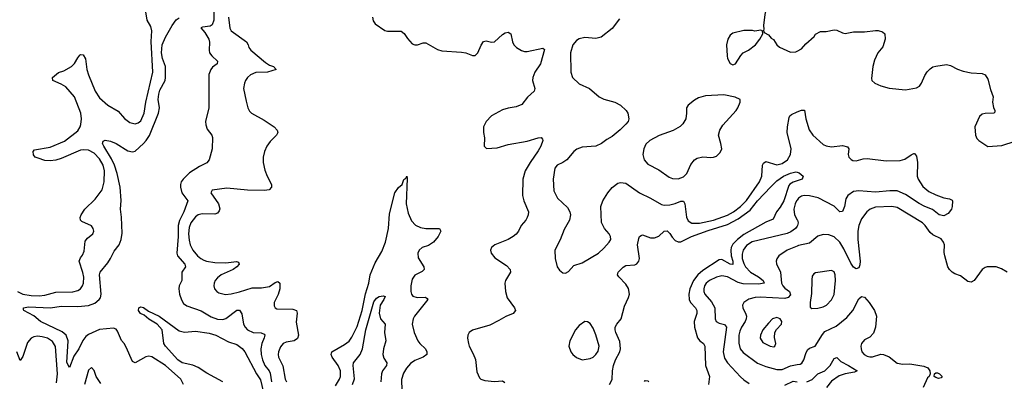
# Model space of a CAD drawing. Header units: inches. Extents: x 1550315 to 1685896, y 510706 to 640504.
# Tile 260 of 452: x 1604327 to 1611511, y 594074 to 596712. Entities that reach past the tile are written whole.
import ezdxf

# ---------------------------------------------------------------- set-up
doc = ezdxf.new("R2010")
doc.units = ezdxf.units.IN
doc.header["$MEASUREMENT"] = 0
doc.layers.add('B6509', color=7, linetype='Continuous')
doc.layers.add('B6519', color=7, linetype='Continuous')

msp = doc.modelspace()

# ---------------------------------------------------------------- linework, layer by layer
at = {"layer": 'B6509', "color": 5}
for points, elevation in [([(1610000, 596782.4), (1609925.6, 596805.6), (1609890, 596838), (1609830, 596866), (1609827.3, 596887.3), (1609818, 596910), (1609818, 596930), (1609810, 596946), (1609790, 596946), (1609772, 596890), (1609778, 596810), (1609762.8, 596750), (1609754.8, 596670), (1609756.9, 596643.1), (1609752.7, 596632.7), (1609758, 596618), (1609790, 596602), (1609810, 596578), (1609826.8, 596566.8), (1609851.3, 596530), (1609870, 596511.3), (1609950, 596476), (1609990, 596478.8), (1610000, 596483.8)], 660), ([(1604310, 594730.1), (1604350, 594709.6), (1604410, 594700.1), (1604470, 594697.9), (1604510, 594702.6), (1604590, 594724.8), (1604713.9, 594726.1), (1604750, 594736.2), (1604769.9, 594750.1), (1604784.2, 594770), (1604792.2, 594790), (1604794.5, 594834.5), (1604788.3, 594868.3), (1604761.6, 594950), (1604770, 594976), (1604784.8, 594995.2), (1604796.6, 595023.4), (1604804.5, 595095.5), (1604821.4, 595118.6), (1604861.6, 595150), (1604868, 595170), (1604863.5, 595190), (1604850, 595209.6), (1604780.4, 595240.4), (1604769.6, 595250), (1604768, 595270), (1604774.3, 595290), (1604801, 595330), (1604877.3, 595402.7), (1604927.9, 595472.1), (1604943.2, 595530), (1604944.7, 595610), (1604936.1, 595650), (1604910, 595697.7), (1604870, 595739.3), (1604830, 595761.4), (1604790, 595764.2), (1604770, 595759.9), (1604630, 595698.9), (1604590, 595687.4), (1604550, 595682.1), (1604510, 595686.2), (1604461.5, 595701.5), (1604440.7, 595710), (1604426.5, 595726.5), (1604425.1, 595750), (1604435.8, 595764.2), (1604550, 595781.7), (1604653.5, 595826.5), (1604750, 595902.7), (1604767.7, 595930), (1604772.7, 595947.3), (1604778.2, 595990), (1604773.9, 596030), (1604726.7, 596150), (1604662.2, 596222.2), (1604630, 596242.3), (1604567.8, 596270), (1604565.2, 596290), (1604610, 596326), (1604650, 596338.7), (1604703.6, 596370), (1604727.1, 596392.9), (1604750, 596434.9), (1604766.1, 596453.9), (1604770, 596457.6), (1604790, 596457.1), (1604806.3, 596426.3), (1604817.4, 596350), (1604828.5, 596310), (1604877.5, 596190), (1604910, 596142.3), (1604970, 596088.5), (1605044.7, 596044.7), (1605090.8, 595990.8), (1605130, 595961.8), (1605170, 595953.8), (1605190, 595959), (1605210, 595973.4), (1605234.7, 596030), (1605247.6, 596110), (1605297.1, 596330), (1605286.4, 596553.6), (1605289.8, 596630), (1605282.4, 596662.4), (1605255.8, 596710), (1605236.8, 596830)], 580), ([(1605744.1, 596810), (1605743, 596710), (1605730, 596674.3), (1605715.7, 596664.3), (1605661.1, 596658.9), (1605647.8, 596652.2), (1605678.3, 596618.3), (1605706.3, 596570), (1605711.1, 596548.9), (1605708.1, 596490), (1605712.7, 596470), (1605728.7, 596448.7), (1605770.4, 596410), (1605768, 596390), (1605733.9, 596366.1), (1605720.4, 596350), (1605707.7, 596312.3), (1605706.3, 596070), (1605683.2, 595970), (1605684.2, 595944.2), (1605693.6, 595913.6), (1605727.6, 595870), (1605733, 595853), (1605730.1, 595770), (1605710.1, 595689.9), (1605692.8, 595667.2), (1605639.2, 595640.8), (1605565, 595595), (1605519.3, 595550), (1605506.1, 595530), (1605500.1, 595510), (1605499.8, 595490), (1605510.8, 595450), (1605554, 595390), (1605524.7, 595310), (1605493.7, 595246.3), (1605483.6, 595210), (1605484.2, 595130), (1605473.2, 595010), (1605478.9, 594990), (1605531.1, 594930), (1605536.9, 594910), (1605510.3, 594870), (1605510.3, 594810), (1605490.4, 594770), (1605487, 594750), (1605492.2, 594710), (1605507.7, 594667.7), (1605522.7, 594642.7), (1605545.5, 594625.5), (1605650, 594587.7), (1605724.8, 594544.8), (1605770, 594528.3), (1605810, 594525.6), (1605830, 594531.7), (1605910, 594593.1), (1605930, 594594.4), (1605947, 594567), (1605960.5, 594490), (1605971.1, 594470), (1605990, 594450.2), (1606030, 594430.9), (1606088.8, 594428.8), (1606110, 594418.9), (1606115, 594410), (1606111, 594391), (1606092.6, 594350), (1606085.2, 594310), (1606087.8, 594270), (1606098.7, 594230), (1606116.1, 594190), (1606147.6, 594150), (1606154.5, 594134.5), (1606163.9, 594070)], 560), ([(1605521.8, 594050), (1605501.8, 594090), (1605390, 594189.9), (1605290, 594252.2), (1605270, 594256.5), (1605247.5, 594252.5), (1605170, 594209.7), (1605150, 594218), (1605103.7, 594323.7), (1605090, 594349.3), (1605070, 594372), (1605040.4, 594440.4), (1605030, 594454.2), (1605010, 594462.3), (1604910, 594451.8), (1604830, 594414.6), (1604810, 594400.2), (1604788.1, 594371.9), (1604758.6, 594310), (1604722.8, 594257.2), (1604690, 594174.5), (1604671, 594211), (1604680.4, 594370), (1604666.2, 594410), (1604635.6, 594435.6), (1604478.9, 594510), (1604430.8, 594550.8), (1604356, 594590), (1604355.5, 594595.5), (1604355.1, 594610), (1604390, 594616.6), (1604550.5, 594609.5), (1604630, 594623), (1604750, 594621), (1604830, 594627.2), (1604875.7, 594644.3), (1604907.8, 594670), (1604915.9, 594684.1), (1604920.2, 594710), (1604909.4, 594850), (1604913.1, 594870), (1604970, 594939), (1604990.4, 594970), (1605015.7, 595024.3), (1605051.6, 595070), (1605068, 595110), (1605073.9, 595153.9), (1605070.7, 595270.7), (1605062.9, 595330), (1605066.6, 595393.4), (1605059.9, 595490), (1605037.8, 595590), (1605018.1, 595650), (1604996.5, 595696.5), (1604940.7, 595790), (1604931.6, 595810), (1604934.8, 595825.2), (1604950, 595832.4), (1604990, 595827.4), (1605030, 595808.9), (1605116.7, 595756.7), (1605150, 595747.9), (1605170, 595754.2), (1605230, 595810.1), (1605250, 595830.8), (1605272.9, 595867.1), (1605339.7, 596030), (1605347.2, 596070), (1605336.4, 596130), (1605340.8, 596170), (1605350, 596199.1), (1605387.3, 596270), (1605391.8, 596290), (1605390.4, 596370), (1605367.8, 596430), (1605361.9, 596470), (1605366.8, 596530), (1605390, 596584.7), (1605439.4, 596670), (1605468.6, 596711.4), (1605490, 596724.9)], 560), ([(1605850.6, 596730.6), (1605859.8, 596650), (1605870.2, 596630), (1605982, 596550), (1605993.7, 596530), (1605998.7, 596510), (1606013.1, 596490), (1606120.8, 596400.8), (1606150, 596381.6), (1606179.1, 596370), (1606197.3, 596350), (1606134.8, 596330), (1606050, 596327.4), (1606009.6, 596310.4), (1605988.3, 596291.7), (1605974.4, 596270), (1605966.2, 596250), (1605960.7, 596210), (1605978, 596118), (1605991.8, 596070), (1606004.7, 596044.7), (1606019.3, 596030), (1606110, 595978.4), (1606183.1, 595930), (1606206.3, 595906.3), (1606210.3, 595890), (1606201.1, 595870), (1606155.4, 595824.6), (1606130.1, 595789.9), (1606112.3, 595750), (1606102.8, 595710), (1606102.8, 595670), (1606115.3, 595615.3), (1606132, 595572), (1606164.2, 595510), (1606164.9, 595490), (1606147.7, 595472.3), (1606113.5, 595466.5), (1605990, 595467.9), (1605837.3, 595482.7), (1605730.6, 595469.4), (1605722, 595450), (1605776.9, 595370), (1605787.3, 595332.7), (1605783.2, 595316.8), (1605770, 595300.5), (1605750, 595293.7), (1605657, 595297), (1605630, 595289), (1605610, 595275.2), (1605576.2, 595230), (1605563.3, 595196.7), (1605558.1, 595150), (1605563.1, 595103.1), (1605570.9, 595070), (1605590.2, 595030), (1605624.5, 594990), (1605647.5, 594970), (1605670, 594959), (1605690.4, 594950), (1605750, 594940.1), (1605830, 594939.8), (1605907.6, 594947.6), (1605922.5, 594942.5), (1605927, 594930), (1605910, 594909.8), (1605883.7, 594890), (1605796.5, 594850), (1605768.9, 594830), (1605752.9, 594810), (1605744.9, 594790), (1605743.1, 594770), (1605748.8, 594750), (1605764.9, 594730), (1605780.8, 594720.8), (1605828.2, 594708.2), (1605870, 594711.9), (1605930, 594725.9), (1606023.7, 594756.3), (1606090, 594755.8), (1606150, 594765.4), (1606190, 594794.3), (1606210, 594802), (1606224.4, 594790), (1606223.9, 594750), (1606211.7, 594708.3), (1606184.6, 594650), (1606183.7, 594623.7), (1606190.4, 594610.4), (1606203.8, 594603.8), (1606319.8, 594599.8), (1606346.4, 594590), (1606350.2, 594570.2), (1606344.6, 594504.6), (1606360.2, 594410), (1606352.9, 594387.1), (1606330.2, 594369.8), (1606270, 594360.5), (1606248.5, 594350), (1606230, 594326.6), (1606214.3, 594290), (1606211.6, 594270), (1606216.1, 594250), (1606246.6, 594186.6), (1606263.7, 594090), (1606273.8, 594070)], 580), ([(1606900.2, 596730), (1606905.3, 596705.3), (1606921.2, 596681.2), (1606990, 596632.4), (1607010, 596628.2), (1607110, 596628.4), (1607131.5, 596611.5), (1607155.6, 596575.6), (1607190, 596537.1), (1607210, 596528.5), (1607230, 596528.8), (1607270, 596544.4), (1607290, 596543.8), (1607376.2, 596496.2), (1607405.9, 596485.9), (1607550, 596475.3), (1607582, 596470), (1607630, 596451), (1607650, 596451), (1607670, 596471), (1607692.7, 596527.3), (1607710, 596553.4), (1607730, 596559.3), (1607770, 596548.2), (1607790, 596550.4), (1607850, 596605.2), (1607870, 596617.3), (1607890, 596622.6), (1607910.2, 596610.2), (1607923.6, 596550), (1607933.1, 596530), (1607952.2, 596510), (1607987.1, 596487.1), (1608010, 596480.7), (1608030, 596481.5), (1608144.9, 596504.9), (1608156.2, 596496.2), (1608126.2, 596390), (1608085.6, 596330), (1608071.3, 596290), (1608069.1, 596269.1), (1608084.4, 596210), (1608080.7, 596190), (1608032.7, 596147.3), (1607990, 596094), (1607950, 596077.6), (1607890, 596066.9), (1607850, 596054.5), (1607770.4, 596010), (1607730, 595969.6), (1607710.3, 595930), (1607710.3, 595890.3), (1607718.4, 595850), (1607714.8, 595790), (1607733.7, 595773.7), (1607810, 595777.6), (1607890, 595800.8), (1608030, 595825.8), (1608110.4, 595850.4), (1608132.5, 595852.5), (1608141.4, 595841.4), (1608143.1, 595830), (1608129.2, 595790), (1608110, 595756.4), (1608050.2, 595670), (1608015.2, 595610), (1607996.9, 595550), (1607994.7, 595430), (1608004.9, 595390), (1608038, 595310), (1608037.4, 595290), (1608030.3, 595270), (1608019.5, 595250), (1607986.4, 595210), (1607967.2, 595170), (1607950, 595148.2), (1607928.5, 595130), (1607890, 595109.8), (1607793, 595070), (1607770.4, 595050), (1607761.6, 595030), (1607766, 595010), (1607794.1, 594974.1), (1607878, 594918), (1607905.7, 594890), (1607908.8, 594870), (1607872, 594810), (1607867, 594790), (1607870.3, 594730.3), (1607883, 594683), (1607937, 594610), (1607945.5, 594590), (1607926.8, 594570), (1607872.6, 594547.4), (1607823.2, 594516.8), (1607756.3, 594483.7), (1607630, 594447.4), (1607606.5, 594430), (1607597.3, 594410), (1607594.7, 594390), (1607600.7, 594350), (1607606.2, 594330), (1607635.6, 594275.6), (1607652.5, 594232.5), (1607663.1, 594143.1), (1607680.7, 594100.7), (1607690.2, 594090.2), (1607720.4, 594080.4), (1607790, 594072.9), (1607850, 594077), (1607865.8, 594065.8)], 620), ([(1608702, 596718), (1608650, 596647.3), (1608570, 596584.5), (1608530, 596574.5), (1608450, 596583.5), (1608410, 596572.3), (1608390, 596560.4), (1608363.6, 596530), (1608345.5, 596470), (1608347, 596330), (1608359.1, 596290), (1608410, 596245.3), (1608484.9, 596210), (1608554, 596150), (1608590, 596133.7), (1608670, 596110.4), (1608710, 596088), (1608752.4, 596050), (1608763, 596030), (1608770.5, 595990), (1608765.5, 595970), (1608750.5, 595950), (1608708.2, 595910), (1608650, 595860.7), (1608610, 595838.4), (1608572, 595808), (1608530, 595789.7), (1608430, 595782), (1608391.2, 595768.8), (1608369.3, 595750.7), (1608319.5, 595690), (1608290, 595669.7), (1608247.3, 595650), (1608230.3, 595629.7), (1608219, 595550), (1608224.1, 595464.1), (1608251.8, 595410), (1608322.9, 595342.9), (1608341.7, 595310), (1608345.2, 595290), (1608337.3, 595250), (1608298.8, 595181.2), (1608270, 595106.6), (1608230.4, 595030), (1608232.7, 594970), (1608248, 594910), (1608265.1, 594885.1), (1608290, 594866.8), (1608310, 594862.8), (1608330, 594876.3), (1608370, 594918.4), (1608430, 594938.5), (1608550, 595009.2), (1608590, 595044.4), (1608628.3, 595090), (1608638.9, 595110), (1608638, 595130), (1608627.6, 595150), (1608593, 595190), (1608572.1, 595232.1), (1608566, 595350), (1608581.5, 595390), (1608618, 595450), (1608650.6, 595489.4), (1608690, 595518.9), (1608710, 595524.9), (1608750, 595519.5), (1608850, 595449), (1608930, 595410.2), (1609010, 595364.4), (1609030, 595359.7), (1609070, 595361.8), (1609110, 595371.7), (1609150, 595389.2), (1609170, 595388.5), (1609178.9, 595370), (1609191, 595271), (1609205, 595245), (1609230, 595227.8), (1609287.2, 595227.2), (1609389.7, 595250), (1609490, 595286.4), (1609533.9, 595310), (1609586.9, 595350), (1609630, 595393.8), (1609725.2, 595530), (1609742.8, 595570), (1609746.8, 595650), (1609753.5, 595666.5), (1609770, 595677.7), (1609850, 595652.6), (1609890, 595662.7), (1609930, 595690.3), (1609949.8, 595730), (1609954.7, 595770), (1609927, 595890), (1609928.6, 595930), (1609941, 595999), (1609945.2, 596010), (1609959.3, 596020.7), (1610000, 596039.4)], 640), ([(1606630, 594040.2), (1606659.8, 594090), (1606667.2, 594110), (1606667.3, 594150), (1606651.3, 594190), (1606607, 594250), (1606599.3, 594270), (1606604.8, 594290), (1606697.8, 594342.2), (1606730, 594368.1), (1606750, 594395.8), (1606790, 594473.4), (1606826.4, 594590), (1606848.7, 594711.3), (1606875.2, 594790), (1606883.8, 594850), (1606920.3, 594939.7), (1606970, 595020.8), (1606995, 595090), (1607017.7, 595190), (1607024.3, 595295.7), (1607063.4, 595450), (1607090, 595488.1), (1607116.3, 595510), (1607130, 595546), (1607144.5, 595555.5), (1607150.4, 595570.4), (1607153.1, 595553.1), (1607146.4, 595370), (1607161.4, 595301.4), (1607186.1, 595246.1), (1607214.5, 595214.5), (1607250, 595197.1), (1607290, 595190.1), (1607389, 595189), (1607399.7, 595170), (1607380.5, 595130), (1607345.1, 595090), (1607310, 595063.9), (1607262.6, 595050), (1607240.6, 595030), (1607231, 595010), (1607233.9, 594973.9), (1607275.2, 594910), (1607278, 594890), (1607263.7, 594876.3), (1607210, 594849.7), (1607190, 594819.5), (1607179.7, 594770), (1607179.6, 594730), (1607184.9, 594710), (1607195.6, 594695.6), (1607225.9, 594685.9), (1607287.5, 594687.5), (1607299.6, 594679.6), (1607303.7, 594670), (1607208.4, 594550), (1607198.2, 594530), (1607190.2, 594490), (1607205.5, 594430), (1607232.7, 594370), (1607245.3, 594350), (1607287.4, 594310), (1607298.5, 594290), (1607298, 594270), (1607270.5, 594250), (1607210, 594226.6), (1607177, 594203), (1607150, 594169.8), (1607127.5, 594132.5), (1607112.9, 594087.1), (1607116.3, 593930)], 580), ([(1608630, 594050.4), (1608650, 594087.3), (1608652, 594150), (1608660.5, 594190), (1608674.7, 594230), (1608705.7, 594290), (1608710.5, 594310), (1608705.7, 594365.7), (1608676.5, 594430), (1608670.8, 594450), (1608672.3, 594470), (1608683.1, 594490), (1608716.4, 594530), (1608738.5, 594621.5), (1608770, 594686), (1608775.4, 594710), (1608770, 594751.1), (1608750, 594784), (1608697.6, 594837.6), (1608689.7, 594850), (1608693.7, 594870), (1608730, 594907.6), (1608750, 594918.3), (1608814.9, 594925.1), (1608830, 594930.4), (1608844.7, 594950), (1608849.7, 594970), (1608835, 595070), (1608844.1, 595115.9), (1608850, 595130.5), (1608860.9, 595139.1), (1608870, 595143.7), (1608930, 595120.9), (1608958.9, 595121.1), (1608990, 595133.4), (1609030, 595169.1), (1609050, 595172.3), (1609070, 595153.4), (1609086.4, 595126.4), (1609110, 595101.4), (1609130, 595090.7), (1609150, 595090.7), (1609229.4, 595130.6), (1609350, 595174.8), (1609490, 595219.1), (1609570, 595259.2), (1609657.6, 595322.4), (1609710.9, 595390), (1609806.4, 595493.6), (1609850, 595537.9), (1609900.3, 595570), (1609950, 595592.5), (1609990, 595602.6), (1610000, 595599.1)], 620), ([(1610000, 595537.8), (1609970, 595527.4), (1609946.8, 595513.2), (1609938, 595502), (1609902.2, 595390), (1609875.9, 595344.1), (1609849, 595310), (1609823.9, 595256.1), (1609770, 595234.9), (1609610, 595144.7), (1609563.4, 595110), (1609530, 595074.9), (1609517.9, 595050), (1609514.4, 595030), (1609518.6, 594990), (1609530.1, 594949.9), (1609530, 594927.6), (1609510, 594928.8), (1609450, 594962.6), (1609430, 594961), (1609310, 594881.9), (1609273.8, 594850), (1609244.2, 594810), (1609217.3, 594750), (1609208.3, 594710), (1609212.2, 594672.2), (1609221.4, 594650), (1609256.6, 594610), (1609268, 594590), (1609268, 594570), (1609248, 594510), (1609250.9, 594470), (1609272.2, 594392.2), (1609289.5, 594369.5), (1609315.6, 594350), (1609325.2, 594330), (1609330.2, 594190), (1609359.3, 594110), (1609352.2, 594050)], 620), ([(1610000, 595396.5), (1609995.1, 595390), (1609984.8, 595370), (1609974.1, 595330), (1609979.8, 595290), (1610000, 595252.7)], 640), ([(1610000, 595206.3), (1609987.1, 595190), (1609954.2, 595165.8), (1609926.8, 595153.2), (1609670, 595091.1), (1609630, 595064.6), (1609604.8, 595030), (1609597.8, 595002.2), (1609598.9, 594970), (1609610, 594932.7), (1609622.2, 594910), (1609659.8, 594870), (1609717, 594837), (1609751.3, 594810), (1609759.1, 594790), (1609716.1, 594783.9), (1609605.1, 594785.1), (1609570, 594795.2), (1609490, 594837.6), (1609450, 594843.4), (1609410, 594834.3), (1609359.7, 594810), (1609336.6, 594790), (1609323.9, 594770), (1609318.3, 594750), (1609319, 594730), (1609326.7, 594710), (1609374.1, 594654.1), (1609398.9, 594610), (1609401.6, 594530), (1609409.1, 594510), (1609430, 594497.8), (1609469.4, 594489.4), (1609483, 594470), (1609459.8, 594290), (1609470, 594242), (1609490.1, 594210.1), (1609585.9, 594105.9), (1609610, 594084), (1609650, 594058)], 640), ([(1610000, 595061.1), (1609925.3, 595030), (1609865.7, 594990), (1609851.3, 594968.7), (1609846.3, 594950), (1609847.6, 594932.4), (1609877.7, 594870), (1609884.7, 594790), (1609894, 594770), (1609910, 594752.7), (1609943.2, 594730), (1609950, 594706), (1609934.7, 594685.3), (1609910, 594678.4), (1609730, 594688.7), (1609693.5, 594686.5), (1609646.8, 594673.2), (1609610.3, 594650), (1609599.6, 594630), (1609602, 594610), (1609624.8, 594564.8), (1609629.5, 594550), (1609627.7, 594530), (1609619.5, 594510), (1609592.1, 594470), (1609579.9, 594440.1), (1609573.5, 594410), (1609573, 594353), (1609584.2, 594310), (1609604.6, 594284.6), (1609710, 594207.8), (1609770, 594182.6), (1609850, 594160.5), (1609890, 594159.8), (1609950, 594187.2), (1610000, 594195.9)], 660), ([(1606755.9, 594050), (1606768.8, 594091.2), (1606759.4, 594190), (1606762.6, 594210), (1606810, 594268.7), (1606826.9, 594310), (1606853.3, 594450), (1606910, 594655.2), (1606930, 594681.3), (1606950, 594693.8), (1606978.3, 594698.3), (1606992.3, 594692.3), (1606983.1, 594670), (1606955.9, 594630), (1606949.4, 594570.6), (1606958.6, 594530), (1606992.6, 594490), (1606987.5, 594430), (1606998.9, 594370), (1606982.2, 594310), (1606976.6, 594270), (1606982.7, 594242.7), (1607006.5, 594210), (1607002.2, 594190), (1606974.2, 594150), (1606967.4, 594130), (1606961.6, 594070)], 560), ([(1605810, 594069.9), (1605692.5, 594132.5), (1605630, 594175.9), (1605590, 594192.1), (1605511.8, 594210), (1605479.8, 594230), (1605389.7, 594330), (1605378, 594350), (1605365.1, 594450), (1605330.7, 594490.7), (1605268, 594528), (1605235.8, 594555.8), (1605207.6, 594570), (1605193.3, 594590), (1605197, 594610), (1605210, 594616.5), (1605230, 594611.6), (1605265.9, 594585.9), (1605344.9, 594550), (1605490, 594443.5), (1605530, 594431.8), (1605610, 594440.7), (1605710, 594426.7), (1605758.4, 594410), (1605850, 594361.7), (1605910, 594342.7), (1605950, 594314.6), (1605970, 594288.5), (1606055.4, 594130), (1606084.6, 594084.6), (1606110.1, 593970.1)], 540), ([(1604595.8, 594064.2), (1604602.5, 594130), (1604587.6, 594327.6), (1604565, 594365), (1604530, 594388.2), (1604490, 594399.5), (1604457.5, 594402.5), (1604430, 594399.3), (1604410, 594389.8), (1604383.7, 594356.3), (1604350, 594255.1), (1604330, 594226.6), (1604305, 594290)], 580), ([(1604918, 594058), (1604884.2, 594110), (1604870, 594154), (1604850, 594175.1), (1604830, 594156), (1604798.5, 594050)], 580), ([(1608886.2, 594073.8), (1608890, 594079.1), (1608910, 594078), (1608916.4, 594070)], 580), ([(1609910, 594045.5), (1609970, 594075.3), (1610000, 594069.5)], 640)]:
    msp.add_lwpolyline(points, dxfattribs=dict(at, elevation=elevation))
for points, elevation in [([(1609735.3, 596635.3), (1609690, 596628.7), (1609673.2, 596633.2), (1609610, 596634.5), (1609530, 596613.7), (1609510, 596599.6), (1609493.4, 596570), (1609483.7, 596530), (1609487.9, 596447.9), (1609490.8, 596430), (1609510, 596392), (1609530, 596382), (1609550, 596391.3), (1609587.6, 596452.4), (1609605.2, 596470), (1609644, 596490), (1609695.3, 596530), (1609728, 596570), (1609748, 596610), (1609746, 596630)], 660), ([(1609464, 596164), (1609330, 596156.9), (1609278.7, 596141.3), (1609250, 596125.6), (1609203, 596090), (1609193, 596070), (1609193, 596030), (1609186.4, 595990), (1609166.4, 595953.6), (1609146.8, 595933.2), (1609095.4, 595904.6), (1608992.6, 595867.4), (1608923.8, 595830), (1608895.9, 595804.1), (1608879.5, 595770), (1608873.1, 595730), (1608883.6, 595690), (1608910, 595658), (1608990, 595618), (1609064.8, 595564.8), (1609090, 595554.3), (1609130, 595552.3), (1609170, 595566.2), (1609193.6, 595590), (1609223.8, 595656.2), (1609250.8, 595689.2), (1609270, 595701.1), (1609310, 595712.2), (1609370, 595707.7), (1609390, 595710.6), (1609410, 595717.3), (1609437.4, 595742.6), (1609449.5, 595770.5), (1609443.6, 595810), (1609425.6, 595870), (1609434.5, 595905.5), (1609458.2, 595941.8), (1609554, 596050), (1609567, 596070), (1609582.7, 596110), (1609582.7, 596130), (1609548.2, 596148.2)], 660), ([(1608450, 594509.5), (1608410, 594482), (1608383.1, 594450), (1608341.7, 594370), (1608332.9, 594330), (1608347.2, 594290), (1608362.6, 594270), (1608390, 594246.9), (1608430, 594232.1), (1608490, 594241.2), (1608510, 594251.4), (1608530.8, 594270), (1608546.4, 594293.6), (1608554.5, 594330), (1608530, 594414), (1608510, 594462.9), (1608490, 594496.2), (1608470, 594507.3)], 640), ([(1609850, 594540.5), (1609820.5, 594530), (1609790, 594499.6), (1609750, 594449.4), (1609732, 594410), (1609730.4, 594390), (1609750, 594358.4), (1609802.8, 594330), (1609830, 594326.4), (1609837.2, 594330), (1609842.9, 594350), (1609833.5, 594393.5), (1609837.7, 594430), (1609848.7, 594451.3), (1609884.5, 594490), (1609887, 594510), (1609874.5, 594530)], 680)]:
    msp.add_lwpolyline(points, close=True, dxfattribs=dict(at, elevation=elevation))
at = {"layer": 'B6519', "color": 5}
for points, elevation in [([(1610000, 596483.8), (1610030, 596498.8), (1610063.3, 596536.7), (1610124, 596590), (1610133.2, 596606.8), (1610170, 596626), (1610210, 596627.3), (1610270, 596638), (1610290, 596635.5), (1610330, 596615.5), (1610350, 596610.6), (1610410, 596623.8), (1610490, 596624.9), (1610570, 596634.4), (1610590, 596634.4), (1610623, 596623), (1610638.8, 596610), (1610640.5, 596570), (1610624.4, 596515.6), (1610588.2, 596470), (1610563.4, 596416.6), (1610550.4, 596370), (1610542.5, 596282.5), (1610544, 596270), (1610566, 596250), (1610611, 596230), (1610670, 596212), (1610790, 596201.3), (1610870, 596216.3), (1610891.3, 596228.7), (1610906, 596250), (1610930, 596306), (1610947.8, 596332.2), (1610970, 596354), (1610990, 596367.7), (1611010, 596373.4), (1611090, 596384.9), (1611118.8, 596378.8), (1611170, 596350.5), (1611210, 596337.1), (1611270, 596325.5), (1611350, 596318.8), (1611370, 596310.8), (1611390, 596278), (1611410, 596202), (1611430.5, 596150.5), (1611425.5, 596110), (1611432.4, 596072.4), (1611442.8, 596050), (1611442, 596038), (1611434, 596030), (1611370, 596028.3), (1611350, 596022.6), (1611330, 596006.6), (1611295.5, 595930), (1611300.5, 595870), (1611310, 595846), (1611326, 595830), (1611390, 595788.2), (1611493.7, 595793.7), (1611590, 595826.7)], 660), ([(1610000, 596039.4), (1610030, 596053.2), (1610051.9, 596051.9), (1610063.5, 595990), (1610088.1, 595910), (1610113.7, 595870), (1610190, 595803), (1610210, 595792.5), (1610250, 595785.7), (1610330, 595794.5), (1610366, 595786), (1610377, 595770), (1610370.4, 595730), (1610376.4, 595710), (1610392.6, 595692.6), (1610405.9, 595685.9), (1610430, 595683.5), (1610482.1, 595697.9), (1610510, 595700.5), (1610650, 595682.7), (1610750, 595684.7), (1610786, 595694), (1610830, 595725.5), (1610850, 595737.3), (1610855.2, 595735.2), (1610870, 595718), (1610877.2, 595670), (1610874.3, 595570), (1610881.1, 595550), (1610915.2, 595495.2), (1610960, 595460), (1611010, 595434.2), (1611070, 595412.4), (1611110, 595406.7), (1611130, 595396.3), (1611132.7, 595390), (1611131.4, 595350), (1611126, 595330), (1611101.2, 595298.8), (1611070, 595281.6), (1611036, 595290), (1610987.6, 595327.6), (1610930, 595349.2), (1610890, 595370.5), (1610790, 595438.3), (1610730, 595462.9), (1610676.2, 595463.8), (1610570, 595453.8), (1610450, 595464.9), (1610410, 595458.3), (1610369.2, 595430), (1610355.6, 595404.4), (1610344.3, 595350), (1610330, 595314), (1610310, 595311.3), (1610270, 595350.9), (1610152.7, 595412.7), (1610090, 595428.3), (1610050.7, 595429.3), (1610030, 595423.9), (1610010, 595409.8), (1610000, 595396.5)], 640), ([(1610000, 595599.1), (1610014.1, 595594.1), (1610044, 595570), (1610034.8, 595550), (1610000, 595537.8)], 620), ([(1611530.9, 594870), (1611490, 594894.6), (1611451.5, 594908.5), (1611386.8, 594910), (1611370, 594905.3), (1611350, 594890.9), (1611290, 594809.6), (1611270, 594798.4), (1611243.5, 594803.5), (1611190, 594844.2), (1611150, 594857.7), (1611130, 594869.7), (1611109.8, 594889.8), (1611097.7, 594910), (1611076.9, 594990), (1611073.1, 595013.1), (1611074.3, 595070), (1611067.1, 595090), (1611050, 595112.6), (1610990, 595143.5), (1610970, 595160.5), (1610934, 595210), (1610913, 595230), (1610730, 595343.5), (1610690, 595349.8), (1610570, 595344.4), (1610532.4, 595330), (1610508.9, 595310), (1610470, 595258.7), (1610448.4, 595211.6), (1610443, 595170), (1610443, 595110), (1610458.4, 594950), (1610456.9, 594923.1), (1610450, 594902), (1610430, 594894.7), (1610410, 594907.3), (1610390, 594936.4), (1610340.2, 595040.2), (1610310, 595089.8), (1610270, 595127.1), (1610230, 595144), (1610190, 595145.5), (1610150, 595133.5), (1610090, 595081.4), (1610010, 595065.2), (1610000, 595061.1)], 660), ([(1610000, 595252.7), (1610001.5, 595250), (1610006.7, 595230), (1610002.9, 595210), (1610000, 595206.3)], 640), ([(1610000, 594195.9), (1610020.6, 594199.4), (1610033.2, 594206.8), (1610048.2, 594230), (1610061.9, 594278.1), (1610075.4, 594304.6), (1610090, 594315.9), (1610130, 594330.3), (1610183.3, 594416.7), (1610202, 594438), (1610283.5, 594476.5), (1610361, 594539), (1610405.1, 594590), (1610450, 594676.3), (1610470, 594693.4), (1610490, 594688), (1610524.9, 594650), (1610563.1, 594590), (1610578.9, 594550), (1610571.5, 594470), (1610555.5, 594424.5), (1610530, 594396.2), (1610490, 594376.2), (1610468.7, 594350), (1610463.7, 594330), (1610465.3, 594310), (1610472.4, 594290), (1610488.4, 594270), (1610510, 594257), (1610530, 594252), (1610550, 594252.2), (1610610, 594272.7), (1610630, 594270.4), (1610670, 594252.2), (1610730, 594206.3), (1610770, 594199), (1610821.4, 594201.4), (1610924.8, 594184.8), (1610952, 594172), (1610968.5, 594150), (1610968.8, 594130), (1610962.4, 594110), (1610950, 594099.7), (1610919.5, 594030)], 660), ([(1610070, 594070.1), (1610110, 594088), (1610150, 594128.3), (1610201, 594150), (1610240.8, 594190), (1610270, 594241.3), (1610290, 594247), (1610318.1, 594218.1), (1610374.3, 594190), (1610438, 594150), (1610418.6, 594141.4), (1610350, 594128.6), (1610306.3, 594113.7), (1610250, 594074.5), (1610212.7, 594030)], 640)]:
    msp.add_lwpolyline(points, dxfattribs=dict(at, elevation=elevation))
for points, elevation in [([(1610250, 594883.6), (1610134, 594866), (1610121.7, 594858.3), (1610110, 594842), (1610105.7, 594814.3), (1610104.3, 594715.7), (1610094, 594650), (1610094.4, 594614.4), (1610106, 594606), (1610150, 594607), (1610190, 594617.4), (1610212.8, 594630), (1610250, 594668.8), (1610270, 594707.7), (1610278.7, 594810), (1610277.7, 594850), (1610270, 594874)], 680), ([(1611030, 594094), (1611010, 594101.6), (1610998, 594110), (1611001.2, 594130), (1611010, 594135.5), (1611024.2, 594135.8), (1611039.1, 594130), (1611057.1, 594110), (1611050, 594099.3)], 660)]:
    msp.add_lwpolyline(points, close=True, dxfattribs=dict(at, elevation=elevation))

doc.saveas('drawing.dxf')
